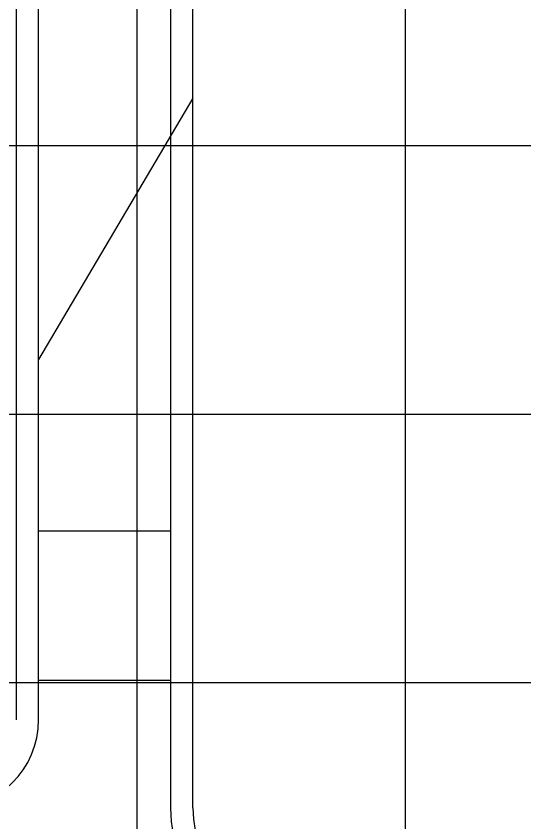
# Model space of a CAD drawing. Extents: x 1797809 to 2198143, y 249608 to 1237864.
# Drawn here: x 2195983.81 to 2195987.59, y 1237289.07 to 1237295.07 of the extents above; entities that cross this region are included whole.
import ezdxf

# ---------------------------------------------------------------- set-up
doc = ezdxf.new("R2010")
doc.units = 0
for name, color, linetype in [('GSCOLORFILL', 7, 'Continuous'), ('GSDIMS', 7, 'Continuous'), ('GSSHT', 7, 'Continuous')]:
    doc.layers.add(name, color=color, linetype=linetype)

msp = doc.modelspace()

# ---------------------------------------------------------------- linework, layer by layer
at = {"layer": 'GSCOLORFILL'}
for p, q in [((2195984.9556, 1237300.6717), (2195984.9556, 1237289.1717)), ((2195985.1222, 1237289.1717), (2195985.1222, 1237300.6717)), ((2195983.8056, 1237296.5037), (2195983.8056, 1237289.8287)), ((2195983.9722, 1237289.8287), (2195983.9722, 1237296.5037))]:
    msp.add_line(p, q, dxfattribs=at)
for centre, radius, start, end in [((2195983.3056, 1237289.8287), 0.6667, 270, 0), ((2195985.9556, 1237289.1717), 1, 180, 270), ((2195985.9556, 1237289.1717), 0.8333, 180, 270)]:
    msp.add_arc(centre, radius, start, end, dxfattribs=at)
at = {"layer": 'GSDIMS'}
for p, q in [((2195985.1222, 1237294.461), (2195983.9722, 1237292.5116)), ((2195983.9722, 1237291.235), (2195984.9556, 1237291.235)), ((2195983.9722, 1237290.1245), (2195984.9556, 1237290.1245))]:
    msp.add_line(p, q, dxfattribs=at)
at = {"layer": 'GSSHT'}
for p, q in [((2195984.7065, 1237258.1062), (2195984.7065, 1237318.1062)), ((2195986.7065, 1237258.1062), (2195986.7065, 1237318.1062)), ((2195924.7065, 1237294.1062), (2196054.7065, 1237294.1062)), ((2195924.7065, 1237292.1062), (2196054.7065, 1237292.1062)), ((2195924.7065, 1237290.1062), (2196054.7065, 1237290.1062))]:
    msp.add_line(p, q, dxfattribs=at)

doc.saveas('drawing.dxf')
